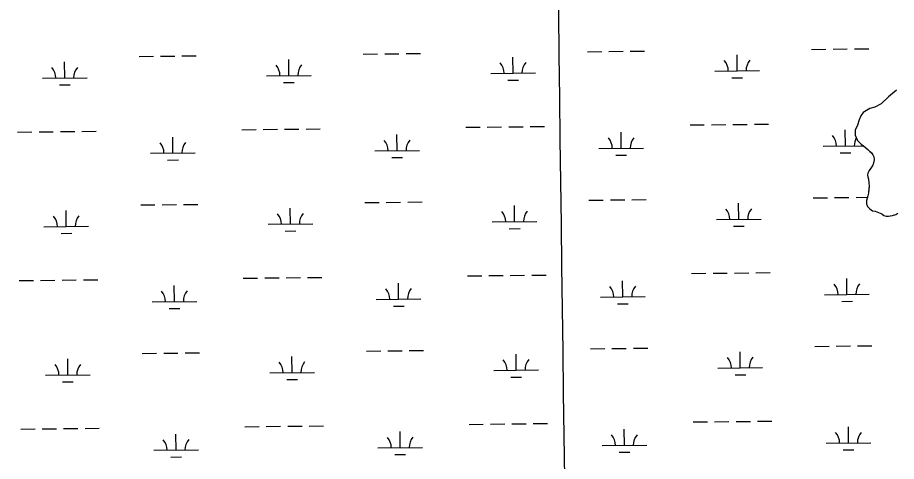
# Model space of a CAD drawing. Extents: x 3734862 to 3772949, y 391520 to 417239.
# Drawn here: x 3750887 to 3752854, y 411925 to 412920 of the extents above; entities that cross this region are included whole.
import ezdxf

# ---------------------------------------------------------------- set-up
doc = ezdxf.new("R2010")
doc.units = 0
for name, color, linetype in [('V-GRID-MAJR', 7, 'Continuous'), ('V-TOPO-SHOR', 7, 'Continuous'), ('V-WETL-SWMP', 7, 'Continuous')]:
    doc.layers.add(name, color=color, linetype=linetype)

msp = doc.modelspace()

# ---------------------------------------------------------------- linework, layer by layer
at = {"layer": 'V-GRID-MAJR'}
msp.add_spline([(3752303.869, 397025.235), (3752225.4590000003, 403082.159), (3752147.005, 409142.456), (3752068.551, 415202.757), (3752068.507, 415206.125)], degree=3, dxfattribs=at)
at = {"layer": 'V-TOPO-SHOR'}
for points in [[(3752854.7060000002, 412756.69), (3752836.454, 412742.131), (3752819.773, 412726.01900000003), (3752806.156, 412719.101), (3752794.859, 412715.515), (3752787.077, 412711.757), (3752779.691, 412706.829), (3752774.664, 412699.575), (3752771.014, 412690.574), (3752766.795, 412678.837), (3752762.183, 412667.487), (3752762.036, 412660.266), (3752762.06, 412656.362), (3752764.049, 412650.911), (3752767.412, 412643.906), (3752771.536, 412639.63800000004), (3752775.27, 412635.954), (3752780.5640000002, 412631.891), (3752789.983, 412624.143), (3752794.892, 412619.492), (3752798.23, 412616.389), (3752801.183, 412612.115), (3752803.36, 412607.446), (3752804.372, 412601.988), (3752804.018, 412596.52), (3752801.7260000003, 412588.69800000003), (3752797.0810000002, 412582.423), (3752793.409, 412576.74), (3752790.13, 412570.67), (3752789.182, 412566.75800000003), (3752790.575, 412562.474), (3752791.582, 412557.405), (3752792.612, 412549.021), (3752793.049, 412541.998), (3752792.688, 412537.116), (3752791.785, 412526.181), (3752790.458, 412520.121), (3752787.597, 412509.75800000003), (3752787.642, 412502.539), (3752789.827, 412496.696), (3752794.742, 412491.068), (3752801.0130000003, 412487.011), (3752807.069, 412486.07300000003), (3752821.747, 412479.923), (3752826.453, 412476.441), (3752831.342, 412474.912)], [(3752831.342, 412474.912), (3752836.419, 412474.553), (3752840.1240000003, 412475.356), (3752845.774, 412476.564), (3752852.983, 412478.563), (3752857.452, 412481.713)]]:
    msp.add_lwpolyline(points, dxfattribs=at)
at = {"layer": 'V-WETL-SWMP'}
for p, q in [((3751254.673699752, 412833.50415898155), (3751286.671914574, 412833.84215121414)), ((3751660.559055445, 412837.79146370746), (3751692.5572702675, 412838.1294559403)), ((3751708.5563776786, 412838.2984520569), (3751740.554592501, 412838.63644428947)), ((3751756.553699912, 412838.8054404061), (3751788.5519147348, 412839.14343263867)), ((3752162.439055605, 412843.092745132), (3752194.4372704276, 412843.4307373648)), ((3752210.4363778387, 412843.5997334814), (3752242.434592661, 412843.937725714)), ((3752258.4337000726, 412844.1067218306), (3752290.4319148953, 412844.4447140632)), ((3752497.7547811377, 412800.20204361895), (3752497.3745400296, 412836.2000354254)), ((3752664.3190557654, 412848.3940265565), (3752696.317270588, 412848.7320187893)), ((3752712.316377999, 412848.90101490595), (3752744.314592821, 412849.2390071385)), ((3752760.3137002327, 412849.40800325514), (3752792.3119150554, 412849.7459954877)), ((3750992.114780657, 412784.29819934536), (3750991.7345395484, 412820.2961911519)), ((3751158.6790552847, 412832.4901822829), (3751190.677270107, 412832.82817451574)), ((3751206.6763775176, 412832.99717063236), (3751238.6745923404, 412833.33516286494)), ((3751493.994780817, 412789.5994807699), (3751493.614539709, 412825.59747257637)), ((3751995.874780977, 412794.9007621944), (3751995.4945398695, 412830.8987540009)), ((3751945.877570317, 412794.37264933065), (3752045.8719916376, 412795.42887505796)), ((3752447.7575704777, 412799.6739307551), (3752547.751991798, 412800.7301564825)), ((3750942.117569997, 412783.7700864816), (3751042.111991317, 412784.8263122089)), ((3751443.997570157, 412789.0713679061), (3751543.9919914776, 412790.1275936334)), ((3751984.0384365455, 412779.34387589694), (3752008.037097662, 412779.5973700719)), ((3752485.9184367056, 412784.6451573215), (3752509.9170978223, 412784.8986514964)), ((3750980.278436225, 412768.7413130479), (3751004.2770973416, 412768.99480722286)), ((3751482.1584363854, 412774.0425944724), (3751506.1570975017, 412774.2960886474)), ((3752854.7060082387, 412756.6899962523), (3752836.454008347, 412742.1299962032)), ((3752836.454008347, 412742.1299962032), (3752819.773008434, 412726.01899616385)), ((3752806.156008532, 412719.0999961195), (3752794.8590086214, 412715.5149960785)), ((3752819.773008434, 412726.01899616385), (3752806.156008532, 412719.0999961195)), ((3752774.6640087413, 412699.5759960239), (3752771.014008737, 412690.5749960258)), ((3752779.6920087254, 412706.8299960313), (3752774.6640087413, 412699.5759960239)), ((3752787.0760086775, 412711.755996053), (3752779.6920087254, 412706.82999603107)), ((3752794.8590086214, 412715.5149960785), (3752787.0760086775, 412711.755996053)), ((3752392.184961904, 412679.009227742), (3752424.183176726, 412679.3472199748)), ((3752440.182284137, 412679.51621609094), (3752472.1804989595, 412679.854208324)), ((3752488.179606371, 412680.02320444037), (3752520.177821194, 412680.3611966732)), ((3752536.1769286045, 412680.53019278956), (3752568.1751434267, 412680.8681850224)), ((3752766.795008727, 412678.8369960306), (3752762.1840087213, 412667.487996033)), ((3752771.014008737, 412690.5749960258), (3752766.795008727, 412678.8369960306)), ((3750886.5449614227, 412663.1053834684), (3750918.543176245, 412663.4433757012)), ((3750934.542283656, 412663.61237181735), (3750966.540498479, 412663.9503640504)), ((3750982.5396058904, 412664.1193601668), (3751014.5378207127, 412664.4573523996)), ((3751030.5369281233, 412664.626348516), (3751062.5351429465, 412664.9643407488)), ((3751388.424961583, 412668.4066648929), (3751420.4231764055, 412668.74465712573)), ((3751436.4222838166, 412668.9136532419), (3751468.4204986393, 412669.2516454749)), ((3751484.4196060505, 412669.4206415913), (3751516.417820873, 412669.7586338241)), ((3751532.4169282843, 412669.9276299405), (3751564.4151431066, 412670.2656221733)), ((3751736.257535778, 412621.3359363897), (3751735.87729467, 412657.33392819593)), ((3751890.3049617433, 412673.70794631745), (3751922.3031765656, 412674.04593855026)), ((3751938.3022839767, 412674.2149346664), (3751970.3004987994, 412674.55292689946)), ((3751986.299606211, 412674.72192301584), (3752018.2978210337, 412675.05991524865)), ((3752034.2969284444, 412675.22891136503), (3752066.2951432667, 412675.56690359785)), ((3752238.1375359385, 412626.6372178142), (3752237.75729483, 412662.63520962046)), ((3752740.0175360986, 412631.93849923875), (3752739.63729499, 412667.936491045)), ((3752762.1840087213, 412667.487996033), (3752762.036008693, 412660.2659960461)), ((3752762.036008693, 412660.2659960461), (3752762.0610086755, 412656.3619960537)), ((3751234.3775356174, 412616.03465496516), (3751233.997294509, 412652.03264677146)), ((3752762.0610086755, 412656.3619960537), (3752764.0480086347, 412650.9099960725)), ((3752764.0480086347, 412650.9099960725), (3752767.4110085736, 412643.90599610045)), ((3752767.4110085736, 412643.90599610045), (3752771.5370085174, 412639.63899612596)), ((3752771.5370085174, 412639.63899612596), (3752775.269008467, 412635.9549961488)), ((3751686.260325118, 412620.8078235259), (3751786.254746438, 412621.86404925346)), ((3752188.1403252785, 412626.10910495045), (3752288.1347465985, 412627.165330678)), ((3752690.0203254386, 412631.410386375), (3752779.951379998, 412632.36031430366)), ((3752775.269008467, 412635.9549961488), (3752780.5640084, 412631.8899961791)), ((3752780.5640084, 412631.88999617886), (3752789.9820082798, 412624.14399623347)), ((3752789.9820082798, 412624.1439962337), (3752798.229008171, 412616.3899962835)), ((3751184.3803249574, 412615.5065421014), (3751284.374746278, 412616.56276782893)), ((3751222.541191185, 412600.4777686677), (3751246.5398523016, 412600.73126284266)), ((3751724.421191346, 412605.7790500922), (3751748.4198524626, 412606.0325442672)), ((3752226.301191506, 412611.08033151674), (3752250.2998526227, 412611.3338256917)), ((3752728.181191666, 412616.3816129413), (3752752.1798527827, 412616.63510711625)), ((3752798.229008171, 412616.3899962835), (3752801.184008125, 412612.115996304)), ((3752801.184008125, 412612.115996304), (3752803.3610080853, 412607.44599632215)), ((3752803.3610080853, 412607.44599632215), (3752804.372008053, 412601.9869963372)), ((3752804.372008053, 412601.9869963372), (3752804.0170080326, 412596.51999634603)), ((3752797.0820080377, 412582.42399634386), (3752793.410008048, 412576.7399963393)), ((3752801.7250080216, 412588.6989963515), (3752797.0820080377, 412582.42399634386)), ((3752804.0170080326, 412596.51999634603), (3752801.7250080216, 412588.6989963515)), ((3752790.1310080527, 412570.66899633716), (3752789.181008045, 412566.75899634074)), ((3752789.181008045, 412566.75899634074), (3752790.5740080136, 412562.47399635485)), ((3752793.410008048, 412576.7399963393), (3752790.1310080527, 412570.66899633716)), ((3752790.5740080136, 412562.47399635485), (3752791.5830079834, 412557.4059963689)), ((3752791.5830079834, 412557.4059963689), (3752792.6130079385, 412549.0209963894)), ((3752793.0480079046, 412541.99799640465), (3752791.784007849, 412526.1809964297)), ((3752792.613007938, 412549.0209963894), (3752793.048007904, 412541.99799640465)), ((3752790.457007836, 412520.1219964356), (3752787.596007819, 412509.75899644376)), ((3752791.784007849, 412526.1809964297), (3752790.457007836, 412520.1219964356)), ((3751162.1928528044, 412499.83373994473), (3751194.191067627, 412500.1717321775)), ((3751210.190175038, 412500.34072829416), (3751242.18838986, 412500.6787205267)), ((3751258.1874972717, 412500.84771664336), (3751290.1857120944, 412501.1857088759)), ((3751664.0728529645, 412505.1350213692), (3751696.0710677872, 412505.473013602)), ((3751712.070175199, 412505.6420097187), (3751744.068390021, 412505.9800019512)), ((3751760.0674974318, 412506.1489980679), (3751792.0657122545, 412506.4869903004)), ((3752165.9528531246, 412510.43630279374), (3752197.9510679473, 412510.77429502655)), ((3752213.950175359, 412510.94329114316), (3752245.948390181, 412511.28128337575)), ((3752261.947497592, 412511.45027949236), (3752293.945712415, 412511.78827172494)), ((3752501.268578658, 412467.5456012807), (3752500.8883375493, 412503.54359308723)), ((3752667.832853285, 412515.73758421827), (3752699.831068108, 412516.0755764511)), ((3752715.830175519, 412516.2445725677), (3752747.8283903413, 412516.5825648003)), ((3752763.8274977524, 412516.7515609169), (3752789.601665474, 412517.0238094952)), ((3752787.596007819, 412509.75899644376), (3752787.6420077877, 412502.5389964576)), ((3752787.6420077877, 412502.5389964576), (3752789.827007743, 412496.6969964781)), ((3750995.6285781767, 412451.6417570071), (3750995.2483370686, 412487.63974881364)), ((3751497.5085783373, 412456.94303843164), (3751497.1283372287, 412492.9410302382)), ((3751999.3885784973, 412462.24431985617), (3751999.008337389, 412498.2423116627)), ((3752789.827007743, 412496.6969964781), (3752794.7420076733, 412491.06899650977)), ((3752794.7420076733, 412491.06899650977), (3752801.014007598, 412487.0109965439)), ((3752801.014007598, 412487.0109965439), (3752807.070007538, 412486.0739965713)), ((3752807.070007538, 412486.07399657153), (3752821.747007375, 412479.92299664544)), ((3752821.747007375, 412479.9229966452), (3752826.454007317, 412476.4409966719)), ((3752852.983007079, 412478.5629967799), (3752857.452007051, 412481.713996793)), ((3751949.3913678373, 412461.7162069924), (3752049.385789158, 412462.7724327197)), ((3752451.271367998, 412467.0174884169), (3752551.2657893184, 412468.07371414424)), ((3752826.454007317, 412476.4409966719), (3752831.343007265, 412474.9109966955)), ((3752831.343007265, 412474.9109966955), (3752836.4200072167, 412474.55299671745)), ((3752836.4200072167, 412474.5529967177), (3752845.775007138, 412476.56499675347)), ((3752845.775007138, 412476.56499675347), (3752852.983007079, 412478.5629967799)), ((3750945.6313675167, 412451.11364414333), (3751045.625788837, 412452.16986987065)), ((3751447.5113676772, 412456.41492556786), (3751547.5057889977, 412457.4711512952)), ((3751485.6722339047, 412441.38615213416), (3751509.6708950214, 412441.63964630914)), ((3751987.5522340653, 412446.6874335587), (3752011.550895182, 412446.94092773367)), ((3752489.4322342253, 412451.9887149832), (3752513.430895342, 412452.2422091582)), ((3750983.7922337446, 412436.0848707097), (3751007.7908948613, 412436.3383648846)), ((3751941.816081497, 412341.55849232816), (3751973.814296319, 412341.8964845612)), ((3751989.8134037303, 412342.0654806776), (3752021.811618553, 412342.4034729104)), ((3752037.8107259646, 412342.57246902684), (3752069.808940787, 412342.9104612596)), ((3752395.698759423, 412346.3527854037), (3752427.6969742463, 412346.69077763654)), ((3752443.696081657, 412346.8597737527), (3752475.694296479, 412347.19776598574)), ((3752491.693403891, 412347.3667621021), (3752523.6916187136, 412347.70475433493)), ((3752539.6907261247, 412347.8737504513), (3752571.688940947, 412348.2117426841)), ((3750890.058758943, 412330.4489411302), (3750922.056973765, 412330.78693336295)), ((3750938.056081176, 412330.95592947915), (3750970.0542959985, 412331.29392171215)), ((3750986.05340341, 412331.4629178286), (3751018.051618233, 412331.80091006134)), ((3751034.0507256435, 412331.9699061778), (3751066.048940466, 412332.3078984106)), ((3751391.938759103, 412335.75022255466), (3751423.9369739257, 412336.0882147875)), ((3751439.9360813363, 412336.2572109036), (3751471.934296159, 412336.5952031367)), ((3751487.93340357, 412336.7641992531), (3751519.931618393, 412337.1021914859)), ((3751535.9307258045, 412337.2711876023), (3751567.928940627, 412337.60917983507)), ((3751739.7713332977, 412288.67949405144), (3751739.39109219, 412324.67748585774)), ((3751893.818759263, 412341.0515039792), (3751925.8169740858, 412341.389496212)), ((3752241.6513334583, 412293.98077547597), (3752241.27109235, 412329.9787672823)), ((3752743.5313336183, 412299.2820569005), (3752743.15109251, 412335.2800487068)), ((3751237.8913331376, 412283.37821262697), (3751237.511092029, 412319.3762044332)), ((3751187.8941224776, 412282.85009976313), (3751287.8885437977, 412283.90632549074)), ((3751689.7741226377, 412288.15138118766), (3751789.768543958, 412289.20760691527)), ((3752191.6541227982, 412293.4526626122), (3752291.6485441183, 412294.50888833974)), ((3752693.5341229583, 412298.7539440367), (3752793.528544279, 412299.81016976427)), ((3752731.6949891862, 412283.725170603), (3752755.693650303, 412283.978664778)), ((3751226.054988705, 412267.8213263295), (3751250.053649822, 412268.0748205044)), ((3751727.934988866, 412273.122607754), (3751751.9336499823, 412273.37610192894)), ((3752229.814989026, 412278.42388917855), (3752253.813650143, 412278.67738335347)), ((3752767.3412952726, 412184.09511857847), (3752799.339510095, 412184.433110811)), ((3751165.706650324, 412167.17729760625), (3751197.704865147, 412167.51528983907)), ((3751213.703972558, 412167.6842859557), (3751245.7021873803, 412168.02227818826)), ((3751261.7012947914, 412168.1912743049), (3751293.699509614, 412168.52926653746)), ((3751667.5866504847, 412172.4785790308), (3751699.584865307, 412172.81657126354)), ((3751715.583972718, 412172.9855673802), (3751747.5821875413, 412173.32355961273)), ((3751763.581294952, 412173.4925557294), (3751795.579509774, 412173.83054796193)), ((3752002.9023760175, 412129.5878775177), (3752002.522134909, 412165.5858693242)), ((3752169.466650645, 412177.7798604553), (3752201.464865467, 412178.11785268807)), ((3752217.4639728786, 412178.28684880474), (3752249.4621877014, 412178.62484103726)), ((3752265.461295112, 412178.79383715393), (3752297.4595099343, 412179.13182938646)), ((3752504.782376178, 412134.8891589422), (3752504.402135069, 412170.88715074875)), ((3752671.346650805, 412183.0811418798), (3752703.3448656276, 412183.4191341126)), ((3752719.3439730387, 412183.58813022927), (3752751.3421878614, 412183.9261224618)), ((3750999.142375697, 412118.9853146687), (3750998.7621345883, 412154.98330647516)), ((3751501.0223758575, 412124.2865960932), (3751500.6421347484, 412160.2845878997)), ((3751952.9051653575, 412129.0597646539), (3752052.8995866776, 412130.1159903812)), ((3752454.785165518, 412134.36104607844), (3752554.7795868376, 412135.41727180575)), ((3750949.145165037, 412118.4572018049), (3751049.1395863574, 412119.5134275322)), ((3751451.0251651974, 412123.7584832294), (3751551.0195865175, 412124.81470895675)), ((3751489.186031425, 412108.72970979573), (3751513.1846925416, 412108.98320397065)), ((3751991.0660315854, 412114.03099122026), (3752015.0646927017, 412114.2844853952)), ((3752492.9460317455, 412119.3322726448), (3752516.944692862, 412119.5857668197)), ((3750987.3060312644, 412103.4284283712), (3751011.304692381, 412103.6819225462)), ((3751897.3325567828, 412008.39506164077), (3751929.3307716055, 412008.7330538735)), ((3751945.329879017, 412008.90204998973), (3751977.3280938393, 412009.2400422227)), ((3751993.3272012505, 412009.40903833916), (3752025.3254160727, 412009.7470305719)), ((3752041.3245234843, 412009.91602668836), (3752073.322738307, 412010.2540189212)), ((3752399.212556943, 412013.6963430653), (3752431.2107717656, 412014.03433529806)), ((3752447.209879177, 412014.2033314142), (3752479.2080939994, 412014.54132364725)), ((3752495.207201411, 412014.7103197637), (3752527.2054162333, 412015.04831199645)), ((3752543.2045236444, 412015.2173081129), (3752575.202738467, 412015.55530034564)), ((3750893.572556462, 411997.7924987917), (3750925.5707712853, 411998.1304910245)), ((3750941.569878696, 411998.29948714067), (3750973.5680935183, 411998.6374793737)), ((3750989.56720093, 411998.8064754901), (3751021.5654157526, 411999.1444677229)), ((3751037.5645231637, 411999.3134638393), (3751069.562737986, 411999.6514560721)), ((3751395.4525566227, 412003.09378021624), (3751427.4507714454, 412003.43177244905)), ((3751443.4498788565, 412003.6007685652), (3751475.448093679, 412003.93876079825)), ((3751491.4472010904, 412004.10775691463), (3751523.4454159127, 412004.44574914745)), ((3751539.4445233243, 412004.6147452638), (3751571.442738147, 412004.95273749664)), ((3751743.2851308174, 411956.023051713), (3751742.90488971, 411992.02104351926)), ((3752245.1651309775, 411961.32433313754), (3752244.78488987, 411997.3223249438)), ((3752747.045131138, 411966.6256145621), (3752746.66489003, 412002.6236063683)), ((3751241.4051306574, 411950.7217702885), (3751241.0248895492, 411986.7197620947)), ((3751191.4079199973, 411950.1936574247), (3751291.402341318, 411951.24988315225)), ((3751693.2879201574, 411955.49493884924), (3751793.2823414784, 411956.5511645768)), ((3752195.1679203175, 411960.79622027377), (3752295.1623416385, 411961.8524460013)), ((3752697.047920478, 411966.09750169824), (3752797.042341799, 411967.15372742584)), ((3752735.208786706, 411951.0687282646), (3752759.2074478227, 411951.3222224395)), ((3751229.5687862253, 411935.164883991), (3751253.567447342, 411935.418378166)), ((3751731.448786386, 411940.46616541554), (3751755.447447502, 411940.7196595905)), ((3752233.328786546, 411945.76744684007), (3752257.3274476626, 411946.02094101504))]:
    msp.add_line(p, q, dxfattribs=at)
for centre, radius, start, end in [((3751940.62991171, 412794.7920487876), 35.24628790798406, 359.83336395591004, 41.377022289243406), ((3752051.1096202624, 412795.9590289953), 35.24628790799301, 139.8333609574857, 181.37701929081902), ((3752442.50991187, 412800.0933302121), 35.24628790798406, 359.83336395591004, 41.377022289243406), ((3752552.9896204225, 412801.26031041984), 35.24628790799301, 139.8333609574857, 181.37701929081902), ((3750936.8699113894, 412784.1894859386), 35.24628790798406, 359.83336395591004, 41.377022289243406), ((3751047.3496199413, 412785.35646614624), 35.24628790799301, 139.8333609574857, 181.37701929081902), ((3751438.7499115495, 412789.49076736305), 35.24628790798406, 359.83336395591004, 41.377022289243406), ((3751549.229620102, 412790.6577475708), 35.24628790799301, 139.8333609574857, 181.37701929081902), ((3751179.1326663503, 412615.9259415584), 35.24628790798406, 359.83336395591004, 41.377022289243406), ((3751289.612374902, 412617.09292176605), 35.24628790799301, 139.8333609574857, 181.37701929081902), ((3751681.012666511, 412621.2272229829), 35.24628790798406, 359.83336395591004, 41.377022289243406), ((3751791.4923750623, 412622.3942031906), 35.24628790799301, 139.8333609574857, 181.37701929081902), ((3752182.892666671, 412626.52850440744), 35.24628790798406, 359.83336395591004, 41.377022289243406), ((3752293.372375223, 412627.6954846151), 35.24628790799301, 139.8333609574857, 181.37701929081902), ((3752684.772666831, 412631.8297858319), 35.24628790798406, 359.83336395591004, 41.377022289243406), ((3752795.252375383, 412632.99676603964), 35.24628790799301, 150.96570148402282, 181.37701929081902), ((3751442.263709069, 412456.83432502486), 35.24628790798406, 359.83336395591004, 41.377022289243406), ((3751552.7434176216, 412458.0013052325), 35.24628790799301, 139.8333609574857, 181.37701929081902), ((3751944.14370923, 412462.1356064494), 35.24628790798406, 359.83336395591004, 41.377022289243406), ((3752054.623417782, 412463.30258665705), 35.24628790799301, 139.8333609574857, 181.37701929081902), ((3752446.02370939, 412467.4368878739), 35.24628790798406, 359.83336395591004, 41.377022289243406), ((3752556.503417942, 412468.6038680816), 35.24628790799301, 139.8333609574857, 181.37701929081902), ((3750940.383708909, 412451.5330436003), 35.24628790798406, 359.83336395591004, 41.377022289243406), ((3751050.8634174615, 412452.700023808), 35.24628790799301, 139.8333609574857, 181.37701929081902), ((3752688.2864643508, 412299.1733434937), 35.24628790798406, 359.83336395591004, 41.377022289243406), ((3752798.766172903, 412300.3403237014), 35.24628790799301, 139.8333609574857, 181.37701929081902), ((3751182.64646387, 412283.2694992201), 35.24628790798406, 359.83336395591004, 41.377022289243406), ((3751293.126172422, 412284.43647942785), 35.24628790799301, 139.8333609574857, 181.37701929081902), ((3751684.52646403, 412288.57078064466), 35.24628790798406, 359.83336395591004, 41.377022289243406), ((3751795.0061725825, 412289.7377608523), 35.24628790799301, 139.8333609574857, 181.37701929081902), ((3752186.4064641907, 412293.8720620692), 35.24628790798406, 359.83336395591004, 41.377022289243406), ((3752296.886172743, 412295.03904227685), 35.24628790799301, 139.8333609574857, 181.37701929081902), ((3751445.7775065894, 412124.1778826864), 35.24628790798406, 359.83336395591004, 41.377022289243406), ((3751556.2572151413, 412125.34486289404), 35.24628790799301, 139.8333609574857, 181.37701929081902), ((3751947.6575067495, 412129.4791641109), 35.24628790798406, 359.83336395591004, 41.377022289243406), ((3752058.1372153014, 412130.64614431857), 35.24628790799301, 139.8333609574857, 181.37701929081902), ((3752449.53750691, 412134.78044553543), 35.24628790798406, 359.83336395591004, 41.377022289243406), ((3752560.017215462, 412135.9474257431), 35.24628790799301, 139.8333609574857, 181.37701929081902), ((3750943.897506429, 412118.87660126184), 35.24628790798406, 359.83336395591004, 41.377022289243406), ((3751054.3772149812, 412120.04358146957), 35.24628790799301, 139.8333609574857, 181.37701929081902), ((3752691.800261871, 411966.51690115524), 35.24628790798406, 359.83336395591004, 41.377022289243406), ((3752802.279970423, 411967.6838813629), 35.24628790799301, 139.8333609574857, 181.37701929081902), ((3751186.16026139, 411950.6130568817), 35.24628790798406, 359.83336395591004, 41.377022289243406), ((3751296.639969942, 411951.78003708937), 35.24628790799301, 139.8333609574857, 181.37701929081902), ((3751688.0402615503, 411955.9143383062), 35.24628790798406, 359.83336395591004, 41.377022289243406), ((3751798.5199701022, 411957.0813185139), 35.24628790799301, 139.8333609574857, 181.37701929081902), ((3752189.920261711, 411961.2156197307), 35.24628790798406, 359.83336395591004, 41.377022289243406), ((3752300.399970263, 411962.3825999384), 35.24628790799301, 139.8333609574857, 181.37701929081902)]:
    msp.add_arc(centre, radius, start, end, dxfattribs=at)

doc.saveas('drawing.dxf')
